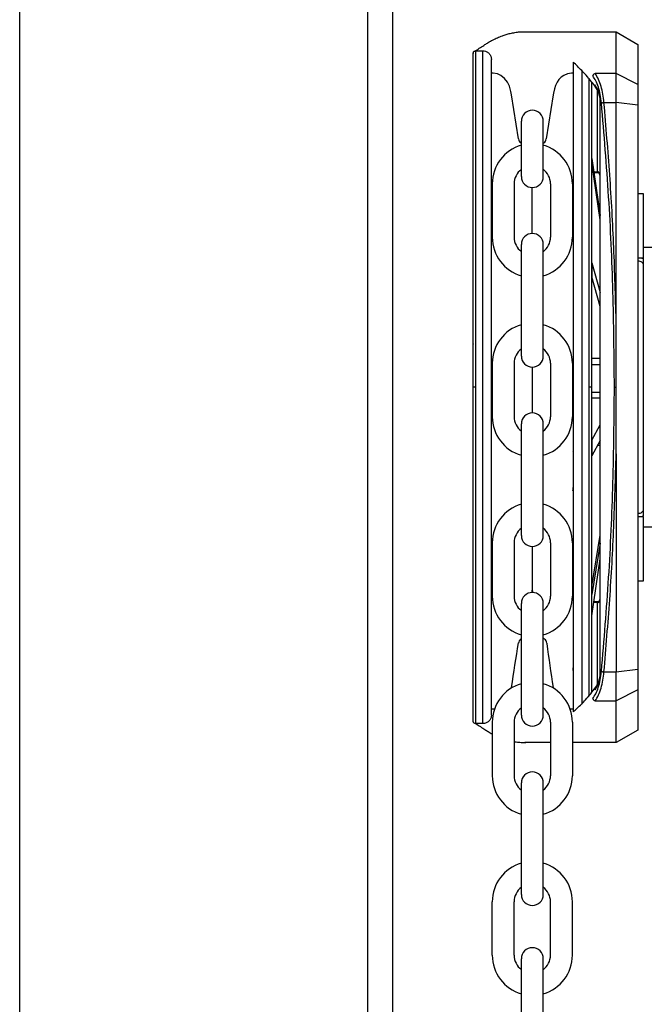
# Model space of a CAD drawing. Header units: inches. Extents: x 170 to 312, y 215 to 248.
# Tile 491 of 656: x 279.874 to 280.088, y 243.571 to 243.909. Entities that reach past the tile are written whole.
import ezdxf

# ---------------------------------------------------------------- set-up
doc = ezdxf.new("R2010")
doc.units = ezdxf.units.IN
doc.header["$LTSCALE"] = 0.25
doc.header["$MEASUREMENT"] = 0
doc.layers.add('MOTOR RH', color=7, linetype='Continuous')

msp = doc.modelspace()

# ---------------------------------------------------------------- linework, layer by layer
at = {"layer": 'MOTOR RH'}
for p, q in [((279.8743320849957, 240.1052927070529), (279.8743320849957, 244.325046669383)), ((279.9936936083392, 240.3825349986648), (279.9936936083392, 244.2991927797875)), ((280.0022194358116, 240.3718777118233), (280.0022194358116, 244.2991927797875)), ((280.04946820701, 243.9048135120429), (280.0787931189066, 243.9048130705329)), ((280.0787929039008, 243.8905320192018), (280.0787931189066, 243.9048130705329)), ((280.0787931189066, 243.9048130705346), (280.0861749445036, 243.9005510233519)), ((280.0861749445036, 243.9005510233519), (280.0861747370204, 243.8867696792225)), ((280.03067981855, 243.7830108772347), (280.0306815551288, 243.898354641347)), ((280.0306815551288, 243.8983546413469), (280.0330806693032, 243.8983546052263)), ((280.0330789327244, 243.7830108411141), (280.0330806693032, 243.8983546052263)), ((280.0363268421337, 243.890682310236), (280.0360333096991, 243.890682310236)), ((280.0640844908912, 243.8906880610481), (280.0637639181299, 243.890682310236)), ((280.0670372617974, 243.8916843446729), (280.0670356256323, 243.783010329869)), ((280.0787929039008, 243.8905320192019), (280.0716257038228, 243.8905321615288)), ((280.0787927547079, 243.8806226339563), (280.0787929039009, 243.8905320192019)), ((280.0861747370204, 243.8867696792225), (280.078792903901, 243.8905320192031)), ((280.0694363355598, 243.8890000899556), (280.069434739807, 243.7830102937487)), ((280.0723336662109, 243.8849439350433), (280.0723332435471, 243.856871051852)), ((280.0861747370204, 243.8867696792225), (280.0861746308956, 243.8797208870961)), ((280.0453042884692, 243.8681223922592), (280.0428946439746, 243.8832690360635)), ((280.0571961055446, 243.8832690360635), (280.0547864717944, 243.8681223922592)), ((280.0732563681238, 243.8826643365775), (280.0731786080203, 243.8830342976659)), ((280.0732196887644, 243.8824462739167), (280.0731808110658, 243.8827241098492)), ((280.0732563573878, 243.8819458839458), (280.0732196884, 243.8824462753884)), ((280.07325337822, 243.6840761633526), (280.0732563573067, 243.8819458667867)), ((280.0733297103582, 243.881945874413), (280.0732563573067, 243.8819458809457)), ((280.0733267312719, 243.6840761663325), (280.0733297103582, 243.881945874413)), ((280.0746074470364, 243.8806226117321), (280.078792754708, 243.8806226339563)), ((280.0787916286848, 243.8058325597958), (280.0787927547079, 243.8806226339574)), ((280.0861746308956, 243.8797208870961), (280.0787927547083, 243.8806226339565)), ((280.0861746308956, 243.8797208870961), (280.0861717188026, 243.6863008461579)), ((280.0462909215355, 243.8552285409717), (280.0462909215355, 243.8741894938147)), ((280.0537998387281, 243.8552285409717), (280.0537998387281, 243.8741894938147)), ((280.0462909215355, 243.8665500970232), (280.0460432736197, 243.8667705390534)), ((280.0540474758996, 243.8667705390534), (280.0537998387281, 243.8665501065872)), ((280.0704125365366, 243.8614178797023), (280.070412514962, 243.8599848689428)), ((280.073255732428, 243.8404416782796), (280.070412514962, 243.8599848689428)), ((280.0704125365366, 243.8614178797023), (280.0732557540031, 243.8418746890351)), ((280.0710740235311, 243.8568710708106), (280.0723332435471, 243.856871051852)), ((280.072333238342, 243.8565253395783), (280.0711243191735, 243.8565253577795)), ((280.0723332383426, 243.8565253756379), (280.0723332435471, 243.8568710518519)), ((280.036309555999, 243.8527560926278), (280.036309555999, 243.8344416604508)), ((280.0438184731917, 243.8527560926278), (280.0438184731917, 243.8344416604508)), ((280.0500453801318, 243.8357236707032), (280.0500453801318, 243.8514740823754)), ((280.0562722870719, 243.8527560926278), (280.0562722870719, 243.8344416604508)), ((280.0637812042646, 243.8527560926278), (280.0637812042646, 243.8344416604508)), ((280.0861741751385, 243.849449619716), (280.0880196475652, 243.8494495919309)), ((280.0861741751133, 243.8494479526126), (280.0880196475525, 243.8494479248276)), ((280.0880196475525, 243.8494479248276), (280.0880193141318, 243.8273022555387)), ((280.0880196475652, 243.8494495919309), (280.0880195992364, 243.8462395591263)), ((280.0462909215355, 243.7936920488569), (280.0462909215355, 243.8319692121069)), ((280.0537998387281, 243.7936920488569), (280.0537998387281, 243.8319692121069)), ((280.0880207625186, 243.8309939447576), (280.0911581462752, 243.8309939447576)), ((280.0880193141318, 243.8273022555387), (280.0861738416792, 243.8273022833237)), ((280.0880208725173, 243.8273028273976), (280.0861753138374, 243.8273028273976)), ((280.0876249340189, 243.8273022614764), (280.0880193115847, 243.8271331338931)), ((280.0876263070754, 243.8273028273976), (280.0880208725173, 243.8271334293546)), ((280.0880193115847, 243.8271331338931), (280.088019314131, 243.8273022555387)), ((280.0880208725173, 243.8271334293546), (280.0880208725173, 243.8273028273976)), ((280.0704119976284, 243.8256234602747), (280.0704119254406, 243.8208287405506)), ((280.0704119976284, 243.8256234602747), (280.0732553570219, 243.8155073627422)), ((280.0732552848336, 243.8107126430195), (280.0704119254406, 243.8208287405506)), ((280.0732550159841, 243.7928557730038), (280.070357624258, 243.7928558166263)), ((280.036309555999, 243.791219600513), (280.036309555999, 243.7729051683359)), ((280.0438184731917, 243.791219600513), (280.0438184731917, 243.7729051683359)), ((280.0500453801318, 243.7899375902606), (280.0500453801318, 243.7741871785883)), ((280.0562722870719, 243.791219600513), (280.0562722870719, 243.7729051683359)), ((280.0637812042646, 243.791219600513), (280.0637812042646, 243.7729051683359)), ((280.0732549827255, 243.7906467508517), (280.0703575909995, 243.7906467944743)), ((280.0297570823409, 243.7830124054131), (280.0297571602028, 243.7881839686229)), ((280.0306798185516, 243.7830108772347), (280.0297570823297, 243.7830109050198)), ((280.0306780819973, 243.667670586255), (280.0306798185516, 243.7830108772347)), ((280.0330771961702, 243.6676705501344), (280.0330789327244, 243.7830108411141)), ((280.0670356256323, 243.783010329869), (280.0670339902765, 243.6743912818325)), ((280.0694347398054, 243.7830102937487), (280.0694331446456, 243.6770609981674)), ((280.0703574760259, 243.7830102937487), (280.0694347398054, 243.7830102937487)), ((280.0703574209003, 243.7793488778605), (280.0732548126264, 243.779348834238)), ((280.0703574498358, 243.7812707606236), (280.0732548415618, 243.781270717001)), ((280.0462909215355, 243.732155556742), (280.0462909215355, 243.770432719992)), ((280.0537998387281, 243.732155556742), (280.0537998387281, 243.770432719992)), ((280.0704110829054, 243.7648678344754), (280.0732546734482, 243.770104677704)), ((280.0704110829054, 243.7648678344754), (280.0704110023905, 243.7595200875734)), ((280.0732545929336, 243.7647569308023), (280.0704110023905, 243.7595200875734)), ((280.0724053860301, 243.7631930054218), (280.0732545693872, 243.7631929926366)), ((280.0787909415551, 243.7601936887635), (280.0787898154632, 243.6853991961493)), ((280.0861725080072, 243.738719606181), (280.0880179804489, 243.738719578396)), ((280.086175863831, 243.7387199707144), (280.0880213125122, 243.7387199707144)), ((280.0876230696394, 243.7387195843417), (280.0880179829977, 243.7388889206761)), ((280.0876265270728, 243.7387199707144), (280.0880213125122, 243.7388893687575)), ((280.0880180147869, 243.7410028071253), (280.087877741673, 243.740487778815)), ((280.0880213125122, 243.7410031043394), (280.0878810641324, 243.7404883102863)), ((280.0880179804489, 243.738719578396), (280.088017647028, 243.7165739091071)), ((280.0880179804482, 243.738719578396), (280.0880179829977, 243.7388889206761)), ((280.0880213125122, 243.7387199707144), (280.0880213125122, 243.7388893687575)), ((280.0911586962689, 243.7350292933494), (280.0880213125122, 243.7350292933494)), ((280.0704103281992, 243.7147408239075), (280.0732541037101, 243.7322629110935)), ((280.036309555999, 243.7296831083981), (280.036309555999, 243.711368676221)), ((280.0438184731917, 243.7296831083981), (280.0438184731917, 243.711368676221)), ((280.0500453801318, 243.7284010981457), (280.0500453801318, 243.713467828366)), ((280.0562722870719, 243.7296831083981), (280.0562722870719, 243.711368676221)), ((280.0637812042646, 243.7296831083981), (280.0637812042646, 243.711368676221)), ((280.0732540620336, 243.729494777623), (280.0704102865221, 243.7119726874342)), ((280.0704101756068, 243.7046061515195), (280.0732539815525, 243.7241492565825)), ((280.0880176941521, 243.7197046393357), (280.0880176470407, 243.7165755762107)), ((280.0704103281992, 243.7147408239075), (280.0704102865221, 243.7119726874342)), ((280.088017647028, 243.7165739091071), (280.0861721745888, 243.7165739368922)), ((280.0462909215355, 243.6706190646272), (280.0462909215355, 243.7088962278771)), ((280.0537998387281, 243.6706190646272), (280.0537998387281, 243.7088962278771)), ((280.0723310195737, 243.7091556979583), (280.0710722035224, 243.7091557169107)), ((280.0711225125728, 243.7095014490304), (280.0723310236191, 243.7095014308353)), ((280.0723310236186, 243.7095013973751), (280.0723305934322, 243.6808512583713)), ((280.0452783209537, 243.695108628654), (280.0453042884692, 243.6952725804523)), ((280.0460432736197, 243.6966244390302), (280.0462966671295, 243.6968499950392)), ((280.0537998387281, 243.6970694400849), (280.0542689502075, 243.6966518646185)), ((280.0550079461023, 243.6953000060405), (280.0550339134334, 243.6951360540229)), ((280.0746045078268, 243.6853993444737), (280.0787898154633, 243.6853991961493)), ((280.0787896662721, 243.6754900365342), (280.0787898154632, 243.6853991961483)), ((280.0787898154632, 243.6853991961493), (280.0861717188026, 243.6863008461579)), ((280.0861717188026, 243.6863008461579), (280.086171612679, 243.6792522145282)), ((280.0732533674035, 243.6833577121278), (280.0731755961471, 243.6829877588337)), ((280.0731778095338, 243.6832979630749), (280.0732166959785, 243.6835757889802)), ((280.0732166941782, 243.6835757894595), (280.0732533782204, 243.6840761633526)), ((280.0732533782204, 243.6840761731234), (280.0733267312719, 243.6840761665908)), ((280.086171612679, 243.6792522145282), (280.0787896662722, 243.6754900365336)), ((280.086171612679, 243.6792522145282), (280.0861714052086, 243.6654725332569)), ((280.0716224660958, 243.6754901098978), (280.0787896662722, 243.6754900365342)), ((280.0787894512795, 243.6612107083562), (280.0787896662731, 243.6754900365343)), ((280.0360300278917, 243.672706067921), (280.0363268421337, 243.6727126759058)), ((280.0637639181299, 243.6727126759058), (280.0640812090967, 243.6727126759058)), ((280.0330771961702, 243.6676705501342), (280.0306780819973, 243.6676705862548)), ((280.036309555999, 243.6681466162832), (280.036309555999, 243.6498321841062)), ((280.0438184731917, 243.6681466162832), (280.0438184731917, 243.6498321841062)), ((280.0562722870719, 243.6681466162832), (280.0562722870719, 243.6498321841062)), ((280.0637812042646, 243.6681466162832), (280.0637812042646, 243.6498321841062)), ((280.0861714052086, 243.6654725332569), (280.0787894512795, 243.6612107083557)), ((280.0562722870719, 243.6612110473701), (280.0475169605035, 243.6612111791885)), ((280.0787894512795, 243.6612107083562), (280.0637812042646, 243.6612109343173)), ((280.0462909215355, 243.6090825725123), (280.0462909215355, 243.6473597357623)), ((280.0537998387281, 243.6090825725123), (280.0537998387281, 243.6473597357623)), ((280.036309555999, 243.5882956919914), (280.036309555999, 243.6066101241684)), ((280.0438184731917, 243.5882956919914), (280.0438184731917, 243.6066101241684)), ((280.0562722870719, 243.5882956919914), (280.0562722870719, 243.6066101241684)), ((280.0637812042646, 243.5882956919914), (280.0637812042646, 243.6066101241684)), ((280.0462909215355, 243.5488280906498), (280.0462909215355, 243.5871052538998)), ((280.0537998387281, 243.5488280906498), (280.0537998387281, 243.5871052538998))]:
    msp.add_line(p, q, dxfattribs=at)
at = {"layer": 'MOTOR RH', "flags": 128}
for points in [[(280.0428946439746, 243.8832690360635), (280.0427014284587, 243.8843574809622), (280.0421726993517, 243.8862534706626), (280.0415662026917, 243.8875417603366), (280.0405670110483, 243.8888627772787), (280.0392870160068, 243.8898702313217), (280.0380636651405, 243.890415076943), (280.0366099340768, 243.8906753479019), (280.0363266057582, 243.890682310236)], [(280.0637639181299, 243.890682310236), (280.063466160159, 243.8906746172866), (280.0620522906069, 243.8904229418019), (280.0609001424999, 243.8899258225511), (280.0599480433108, 243.8892599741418), (280.0591683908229, 243.8884666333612), (280.0585369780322, 243.8875629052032), (280.0580169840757, 243.8865066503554), (280.0576146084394, 243.8853083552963), (280.0572855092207, 243.8838079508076), (280.0571961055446, 243.8832690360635)], [(280.0428481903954, 243.6798459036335), (280.0428946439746, 243.6801259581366)], [(280.0571961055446, 243.6801259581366), (280.0572462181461, 243.6798436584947)], [(280.0363268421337, 243.6727126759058), (280.0366245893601, 243.6727203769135), (280.0371252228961, 243.6728094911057)], [(280.0629646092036, 243.6728120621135), (280.0634808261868, 243.67271963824), (280.0637639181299, 243.6727126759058)]]:
    msp.add_lwpolyline(points, dxfattribs=at)
at = {"layer": 'MOTOR RH'}
for centre, radius, start, end in [((280.0500453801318, 243.8741894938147), 0.003754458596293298, 0, 180), ((280.0475654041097, 243.8684805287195), 0.00228930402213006, 188.9999999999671, 228.3263490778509), ((280.0525253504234, 243.8684805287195), 0.002289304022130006, 311.673650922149, 351.0000000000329), ((280.0500453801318, 243.8527560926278), 0.01373582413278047, 105.8627163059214, 180), ((280.0500453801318, 243.8527560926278), 0.01373582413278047, 0, 74.13728369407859), ((280.0500453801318, 243.8527560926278), 0.006226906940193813, 127.0808355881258, 180), ((280.0500453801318, 243.8527560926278), 0.006226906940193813, 0, 52.91916441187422), ((280.0500453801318, 243.8552285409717), 0.003754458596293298, 180, 0), ((280.0500453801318, 243.8344416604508), 0.01373582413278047, 180, 254.1372836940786), ((280.0500453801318, 243.8344416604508), 0.006226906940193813, 180, 232.9191644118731), ((280.0500453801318, 243.8319692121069), 0.003754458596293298, 0, 180), ((280.0500453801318, 243.8344416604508), 0.01373582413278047, 285.8627163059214, 0), ((280.0500453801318, 243.8344416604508), 0.006226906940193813, 307.0808355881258, 0), ((280.0500453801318, 243.791219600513), 0.01373582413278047, 105.8627163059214, 180), ((280.0500453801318, 243.791219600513), 0.01373582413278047, 0, 74.13728369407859), ((280.0500453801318, 243.791219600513), 0.006226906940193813, 127.0808355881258, 180), ((280.0500453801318, 243.791219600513), 0.006226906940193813, 0, 52.91916441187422), ((280.0500453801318, 243.7936920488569), 0.003754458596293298, 180, 0), ((280.0500453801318, 243.7729051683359), 0.01373582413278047, 180, 254.1372836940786), ((280.0500453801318, 243.7729051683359), 0.006226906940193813, 180, 232.9191644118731), ((280.0500453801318, 243.770432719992), 0.003754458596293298, 0, 180), ((280.0500453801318, 243.7729051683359), 0.01373582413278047, 285.8627163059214, 0), ((280.0500453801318, 243.7729051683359), 0.006226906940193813, 307.0808355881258, 0), ((280.0500453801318, 243.7296831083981), 0.01373582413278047, 105.8627163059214, 180), ((280.0500453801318, 243.7296831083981), 0.01373582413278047, 0, 74.13728369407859), ((280.0500453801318, 243.7296831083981), 0.006226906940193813, 127.0808355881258, 180), ((280.0500453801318, 243.732155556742), 0.003754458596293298, 180, 0), ((280.0500453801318, 243.7296831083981), 0.006226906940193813, 0, 52.91916441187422), ((280.0500453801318, 243.711368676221), 0.01373582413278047, 180, 254.1372836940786), ((280.0500453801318, 243.711368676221), 0.006226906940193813, 180, 232.9191644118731), ((280.0500453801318, 243.7088962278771), 0.003754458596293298, 0, 180), ((280.0477560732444, 243.7134678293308), 0.002289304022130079, 339.0051702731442, 0), ((280.0523346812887, 243.7134678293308), 0.002289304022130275, 180, 200.994823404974), ((280.0500453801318, 243.711368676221), 0.01373582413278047, 285.8627163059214, 0), ((280.0500453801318, 243.711368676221), 0.006226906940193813, 307.0808355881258, 0), ((271.6263472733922, 245.0280008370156), 8.52379236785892, 350.9015769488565, 351.0053170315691), ((280.0475654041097, 243.6949144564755), 0.002289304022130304, 131.6736509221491, 171.0000000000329), ((280.0527468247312, 243.6949418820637), 0.002289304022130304, 8.99999999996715, 48.32634907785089), ((280.4339564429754, 243.7420587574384), 0.3818167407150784, 187.0591103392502, 189.3349382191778), ((280.0500453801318, 243.6681466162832), 0.01373582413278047, 105.8627163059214, 180), ((280.0500453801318, 243.6681466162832), 0.01373582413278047, 0, 74.13728369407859), ((280.0500453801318, 243.6681466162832), 0.006226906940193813, 127.0808355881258, 180), ((280.0500453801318, 243.6681466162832), 0.006226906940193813, 0, 52.91916441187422), ((280.0500453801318, 243.6706190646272), 0.003754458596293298, 180, 0), ((280.0500453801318, 243.6473597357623), 0.003754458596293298, 0, 180), ((280.0500453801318, 243.6498321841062), 0.01373582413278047, 180, 254.1372836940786), ((280.0500453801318, 243.6498321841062), 0.006226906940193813, 180, 232.9191644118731), ((280.0500453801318, 243.6498321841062), 0.01373582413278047, 285.8627163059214, 0), ((280.0500453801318, 243.6498321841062), 0.006226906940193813, 307.0808355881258, 0), ((280.0500453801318, 243.6066101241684), 0.01373582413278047, 105.8627163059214, 180), ((280.0500453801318, 243.6066101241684), 0.01373582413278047, 0, 74.13728369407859), ((280.0500453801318, 243.6066101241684), 0.006226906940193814, 127.0808355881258, 180), ((280.0500453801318, 243.6066101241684), 0.006226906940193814, 0, 52.91916441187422), ((280.0500453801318, 243.6090825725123), 0.003754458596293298, 180, 0), ((280.0500453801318, 243.5871052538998), 0.003754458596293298, 0, 180), ((280.0500453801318, 243.5882956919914), 0.01373582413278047, 180, 254.1372836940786), ((280.0500453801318, 243.5882956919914), 0.006226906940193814, 180, 232.9191644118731), ((280.0500453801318, 243.5882956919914), 0.01373582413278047, 285.8627163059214, 0), ((280.0500453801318, 243.5882956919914), 0.006226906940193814, 307.0808355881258, 0)]:
    msp.add_arc(centre, radius, start, end, dxfattribs=at)
for points, knots in [([(280.0305614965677, 243.8983481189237), (280.0306107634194, 243.8983802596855), (280.0306600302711, 243.8984124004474), (280.0307092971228, 243.8984445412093), (280.0317471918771, 243.8991216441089), (280.0327850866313, 243.8997987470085), (280.0338229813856, 243.9004758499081), (280.0341846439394, 243.9007117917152), (280.0350562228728, 243.9012803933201), (280.0364757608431, 243.9020687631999), (280.0381051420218, 243.9028607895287), (280.0396403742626, 243.9034780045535), (280.0411049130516, 243.9039631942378), (280.0425229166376, 243.9043431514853), (280.0441037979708, 243.9046552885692), (280.0457492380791, 243.9048544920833), (280.047515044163, 243.9049241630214), (280.0487399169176, 243.9048911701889), (280.0494270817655, 243.9048180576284), (280.04946820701, 243.9048135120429)], [-0.2026574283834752, -0.2026574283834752, -0.2026574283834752, -0.2026574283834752, -0.1934736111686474, -0.1934736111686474, -0.1934736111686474, 0, 0, 0, 0.06741739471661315, 0.1624707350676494, 0.2623543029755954, 0.3670685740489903, 0.4432677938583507, 0.5291235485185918, 0.6246357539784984, 0.7298042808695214, 0.8268099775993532, 0.9437281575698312, 0.9511714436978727, 0.9511714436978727, 0.9511714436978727, 0.9511714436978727]), ([(280.0297570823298, 243.7830109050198), (280.0297571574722, 243.78800183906), (280.0297573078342, 243.7979888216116), (280.0297575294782, 243.8127103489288), (280.0297577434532, 243.8269225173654), (280.0297579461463, 243.8403853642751), (280.029758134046, 243.8528656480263), (280.0297583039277, 243.8641491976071), (280.0297584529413, 243.8740467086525), (280.0297585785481, 243.8823895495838), (280.0297586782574, 243.8890123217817), (280.0297587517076, 243.8938908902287), (280.0297587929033, 243.8966274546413), (280.0297588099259, 243.8977575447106), (280.0297588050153, 243.8974318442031), (280.0297588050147, 243.8974318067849)], [0, 0, 0, 0, 0.0833060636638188, 0.1666974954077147, 0.2499975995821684, 0.3333024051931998, 0.4166951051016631, 0.4999952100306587, 0.5833002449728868, 0.6666928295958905, 0.7499928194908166, 0.8332978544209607, 0.9166904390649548, 0.999990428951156, 1, 1, 1, 1]), ([(280.0297588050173, 243.8974319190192), (280.0297599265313, 243.8974653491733), (280.029764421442, 243.8975993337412), (280.0298326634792, 243.8978353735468), (280.0300155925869, 243.8980987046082), (280.030277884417, 243.898277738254), (280.0305180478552, 243.8983580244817), (280.0306561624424, 243.8983476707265), (280.0306936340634, 243.8983448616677)], [0, 0, 0, 0, 0.06890365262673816, 0.2761586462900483, 0.4958689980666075, 0.715579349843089, 0.9228343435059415, 1, 1, 1, 1]), ([(280.0330806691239, 243.8983426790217), (280.0332313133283, 243.8983445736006), (280.0336951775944, 243.8983292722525), (280.0344685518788, 243.898066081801), (280.0353037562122, 243.8974414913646), (280.0359155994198, 243.8965067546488), (280.0359951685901, 243.8957602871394), (280.0360333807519, 243.895401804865)], [0.08048410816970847, 0.08048410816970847, 0.08048410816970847, 0.08048410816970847, 0.170358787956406, 0.3583268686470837, 0.5560887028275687, 0.7868168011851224, 1, 1, 1, 1]), ([(280.0360316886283, 243.783010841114), (280.0360317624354, 243.7879130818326), (280.0360319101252, 243.7977225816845), (280.0360321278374, 243.8121829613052), (280.0360323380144, 243.8261428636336), (280.0360325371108, 243.8393668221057), (280.0360327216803, 243.8516259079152), (280.0360328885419, 243.8627088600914), (280.0360330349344, 243.8724322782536), (280.0360331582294, 243.8806215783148), (280.0360332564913, 243.8871481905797), (280.0360333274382, 243.8918605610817), (280.0360333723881, 243.8948462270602), (280.0360333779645, 243.8952166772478), (280.0360333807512, 243.8954018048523)], [0, 0, 0, 0, 0.08330446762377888, 0.166694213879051, 0.2499999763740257, 0.3333008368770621, 0.4166943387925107, 0.4999999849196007, 0.5833008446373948, 0.6666942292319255, 0.7499999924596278, 0.8333009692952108, 0.9166943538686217, 1, 1, 1, 1]), ([(280.0640845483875, 243.894507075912), (280.0640845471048, 243.894421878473), (280.0640845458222, 243.8943366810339), (280.0640845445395, 243.8942514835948), (280.0640845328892, 243.8934776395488), (280.0640845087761, 243.891875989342), (280.0640844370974, 243.8871150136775), (280.0640843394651, 243.8806302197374), (280.0640842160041, 243.8724298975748), (280.0640840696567, 243.8627094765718), (280.0640839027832, 243.8516257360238), (280.064083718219, 243.839366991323), (280.0640835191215, 243.8261429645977), (280.0640833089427, 243.8121829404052), (280.0640830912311, 243.7977225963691), (280.0640829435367, 243.7879128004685), (280.0640828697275, 243.7830104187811)], [-0.009409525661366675, -0.009409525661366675, -0.009409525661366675, -0.009409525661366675, 0, 0, 0, 0.08546624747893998, 0.1768922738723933, 0.268313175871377, 0.3598353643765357, 0.4512615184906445, 0.5426821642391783, 0.6342044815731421, 0.7256307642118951, 0.8170515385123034, 0.9085726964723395, 1, 1, 1, 1]), ([(280.0718071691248, 243.8858630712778), (280.0708577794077, 243.8870836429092), (280.0692904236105, 243.889098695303), (280.0676777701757, 243.8908442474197), (280.0670372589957, 243.8914982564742), (280.0670153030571, 243.8915206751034), (280.0669933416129, 243.8915430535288), (280.0669713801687, 243.8915654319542), (280.0660091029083, 243.8925459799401), (280.0650468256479, 243.8935265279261), (280.0640845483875, 243.894507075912)], [0, 0, 0, 0, 0.3080244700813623, 0.5085202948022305, 0.5085202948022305, 0.5085202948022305, 0.5153930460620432, 0.5153930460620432, 0.5153930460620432, 0.8165340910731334, 0.8165340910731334, 0.8165340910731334, 0.8165340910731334]), ([(280.0716257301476, 243.8905321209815), (280.0715248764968, 243.8905046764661), (280.0713196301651, 243.8904488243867), (280.0710524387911, 243.8902468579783), (280.0708555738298, 243.8899928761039), (280.0708019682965, 243.8898066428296), (280.0707763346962, 243.8897175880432)], [0, 0, 0, 0, 0.2523826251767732, 0.513621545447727, 0.7674189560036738, 1, 1, 1, 1]), ([(280.0746074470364, 243.880622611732), (280.0745002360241, 243.8815866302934), (280.0742813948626, 243.8835544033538), (280.0736492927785, 243.8862434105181), (280.0727757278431, 243.8887312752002), (280.0720222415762, 243.8899112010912), (280.0716257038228, 243.8905321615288)], [0, 0, 0, 0, 0.2282311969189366, 0.4658698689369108, 0.7189029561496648, 0.9999999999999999, 0.9999999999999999, 0.9999999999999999, 0.9999999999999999]), ([(280.0703590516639, 243.8876640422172), (280.0703590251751, 243.8859046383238), (280.0703589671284, 243.8820491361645), (280.0703588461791, 243.8740156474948), (280.0703586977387, 243.864156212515), (280.0703585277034, 243.8528624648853), (280.0703583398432, 243.8403847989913), (280.070358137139, 243.8269212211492), (280.0703579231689, 243.8127093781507), (280.0703577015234, 243.797987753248), (280.0703575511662, 243.7880010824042), (280.0703574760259, 243.7830102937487)], [0, 0, 0, 0, 0.09501659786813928, 0.2082163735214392, 0.3212904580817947, 0.4343712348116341, 0.5475710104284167, 0.6606452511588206, 0.7737261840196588, 0.886920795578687, 1, 1, 1, 1]), ([(280.0737580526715, 243.8804274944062), (280.0736381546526, 243.8814182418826), (280.0733982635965, 243.8834005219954), (280.0727071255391, 243.8859892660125), (280.0718369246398, 243.8881886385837), (280.071129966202, 243.8892077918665), (280.0707763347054, 243.8897175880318)], [0, 0, 0, 0, 0.2496836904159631, 0.4995652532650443, 0.7496748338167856, 1, 1, 1, 1]), ([(280.0714864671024, 243.8866950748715), (280.0714775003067, 243.8866359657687), (280.0714597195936, 243.8865187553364), (280.0714867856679, 243.8863455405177), (280.0715371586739, 243.8862453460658), (280.0715624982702, 243.8861949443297)], [0, 0, 0, 0, 0.335804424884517, 0.6658835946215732, 1, 1, 1, 1]), ([(280.0731786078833, 243.8830342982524), (280.0729958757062, 243.8836278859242), (280.0725318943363, 243.8851350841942), (280.0718810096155, 243.8861063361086), (280.0714864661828, 243.8866950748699)], [0, 0, 0, 0, 0.3938351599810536, 1, 1, 1, 1]), ([(280.0731254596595, 243.8828502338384), (280.0729188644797, 243.8834896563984), (280.0724847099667, 243.8848333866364), (280.0718926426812, 243.8857059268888), (280.0715823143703, 243.8861632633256)], [0, 0, 0, 0, 0.475856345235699, 1, 1, 1, 1]), ([(280.0731808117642, 243.8827241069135), (280.0731528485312, 243.8827707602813), (280.0730969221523, 243.8828640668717), (280.0731513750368, 243.8829775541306), (280.0731786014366, 243.8830342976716)], [0, 0, 0, 0, 0.5000007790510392, 1, 1, 1, 1]), ([(280.0732196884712, 243.8824462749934), (280.0732055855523, 243.8824800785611), (280.0731773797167, 243.882547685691), (280.0732300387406, 243.8826254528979), (280.0732563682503, 243.8826643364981)], [0, 0, 0, 0, 0.500000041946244, 1, 1, 1, 1]), ([(280.0733297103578, 243.8819458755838), (280.0733256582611, 243.8820562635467), (280.0733165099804, 243.8823054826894), (280.0732778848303, 243.8825359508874), (280.0732563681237, 243.8826643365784)], [0, 0, 0, 0, 0.4429353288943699, 1, 1, 1, 1]), ([(280.0737580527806, 243.880427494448), (280.0737986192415, 243.8804477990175), (280.0738815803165, 243.8804893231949), (280.0740896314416, 243.8805464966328), (280.0743384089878, 243.8805943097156), (280.0745190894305, 243.8806133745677), (280.0746074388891, 243.8806226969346)], [0, 0, 0, 0, 0.2444909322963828, 0.5000000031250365, 0.755509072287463, 1, 1, 1, 1]), ([(280.0781809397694, 243.7830117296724), (280.0780823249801, 243.7939277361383), (280.0778850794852, 243.8157615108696), (280.0764026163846, 243.8483613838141), (280.0746397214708, 243.8697370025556), (280.0737580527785, 243.8804274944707)], [0, 0, 0, 0, 0.3332416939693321, 0.6665371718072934, 1, 1, 1, 1]), ([(280.0787916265, 243.8058266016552), (280.0785588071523, 243.8141821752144), (280.0780923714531, 243.8309219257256), (280.0766951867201, 243.8559122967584), (280.0753042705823, 243.872375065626), (280.0746074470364, 243.8806226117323)], [0, 0, 0, 0, 0.3321382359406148, 0.6654134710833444, 1, 1, 1, 1]), ([(280.0732389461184, 243.855690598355), (280.0732305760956, 243.8557579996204), (280.0732053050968, 243.8559614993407), (280.0730172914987, 243.8562463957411), (280.0727006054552, 243.8564906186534), (280.0724488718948, 243.856513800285), (280.0723239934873, 243.8565253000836)], [0, 0, 0, 0, 0.1487405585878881, 0.4490815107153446, 0.7267038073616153, 1, 1, 1, 1]), ([(280.0732559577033, 243.8555589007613), (280.0732446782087, 243.8557190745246), (280.073222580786, 243.8560328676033), (280.0730649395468, 243.8563951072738), (280.0728810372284, 243.8566292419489), (280.0727174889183, 243.8567630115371), (280.0725319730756, 243.8568535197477), (280.0723989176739, 243.8568652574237), (280.0723332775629, 243.8568710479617)], [0, 0, 0, 0, 0.2718919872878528, 0.5326579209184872, 0.656675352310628, 0.7753569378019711, 0.8891770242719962, 1, 1, 1, 1]), ([(280.0639859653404, 243.8514817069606), (280.0640194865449, 243.851851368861), (280.0640664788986, 243.8523695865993), (280.0640800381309, 243.8529442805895), (280.0640839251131, 243.8531090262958)], [0, 0, 0, 0, 0.7133331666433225, 1, 1, 1, 1]), ([(280.0861738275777, 243.8263649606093), (280.0864146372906, 243.8263443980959), (280.0868963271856, 243.8263032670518), (280.0875252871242, 243.8259966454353), (280.0877609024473, 243.8256886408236), (280.087878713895, 243.8255346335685)], [0, 0, 0, 0, 0.3332611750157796, 0.6666198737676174, 0.9999999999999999, 0.9999999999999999, 0.9999999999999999, 0.9999999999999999]), ([(280.0861753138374, 243.8263651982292), (280.0864161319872, 243.8263448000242), (280.086897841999, 243.8263039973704), (280.087526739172, 243.8259974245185), (280.0877624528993, 243.8256890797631), (280.0878802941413, 243.8255349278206)], [0, 0, 0, 0, 0.33329477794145, 0.6666915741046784, 0.9999999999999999, 0.9999999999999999, 0.9999999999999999, 0.9999999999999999]), ([(280.0880193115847, 243.8271331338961), (280.088019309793, 243.8270141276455), (280.0880193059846, 243.8267611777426), (280.088019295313, 243.8260523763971), (280.0880192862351, 243.8254494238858), (280.0880192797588, 243.8250192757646)], [0, 0, 0, 0, 0.2029558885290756, 0.4313863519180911, 1, 1, 1, 1]), ([(280.0880208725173, 243.8271334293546), (280.0880208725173, 243.8270144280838), (280.0880208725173, 243.8267615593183), (280.0880208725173, 243.8260526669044), (280.0880208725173, 243.825449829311), (280.0880208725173, 243.8250196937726)], [0, 0, 0, 0, 0.2029761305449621, 0.4313090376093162, 1, 1, 1, 1]), ([(280.087878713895, 243.8255346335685), (280.0878788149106, 243.8255345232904), (280.0880122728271, 243.8253888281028), (280.0880157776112, 243.8252039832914), (280.0880192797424, 243.8250192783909)], [0, 0, 0, 0, 0.0007569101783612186, 1, 1, 1, 1]), ([(280.0878802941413, 243.8255349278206), (280.0878803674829, 243.825534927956), (280.0879388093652, 243.8255350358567), (280.0879798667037, 243.8252772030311), (280.0880208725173, 243.8250196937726)], [0, 0, 0, 0, 0.001254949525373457, 1, 1, 1, 1]), ([(280.0880208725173, 243.8250196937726), (280.0880208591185, 243.8220247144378), (280.0880208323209, 243.8160347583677), (280.0880210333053, 243.8055912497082), (280.0880209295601, 243.7945030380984), (280.0880211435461, 243.7830114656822), (280.0880210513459, 243.7715199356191), (280.0880212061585, 243.7604313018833), (280.0880213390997, 243.749988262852), (280.0880213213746, 243.7439981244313), (280.0880213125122, 243.7410031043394)], [0, 0, 0, 0, 0.124998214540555, 0.2499963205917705, 0.3749989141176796, 0.4999955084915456, 0.6249968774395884, 0.7499994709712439, 0.8750017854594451, 1, 1, 1, 1]), ([(280.0297571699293, 243.7888298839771), (280.0297571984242, 243.7907225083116), (280.0297572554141, 243.7945077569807), (280.0297573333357, 243.7996833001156), (280.0297574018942, 243.8042369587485), (280.0297574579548, 243.8079605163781), (280.0297575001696, 243.8107644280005), (280.0297575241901, 243.8123599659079), (280.0297575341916, 243.8130241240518), (280.029757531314, 243.8128331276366), (280.0297575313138, 243.812833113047)], [0, 0, 0, 0, 0.1428555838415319, 0.2857111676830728, 0.428566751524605, 0.5714223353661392, 0.7142779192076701, 0.8571335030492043, 0.9999890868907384, 1, 1, 1, 1]), ([(280.0788295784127, 243.7830089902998), (280.0788294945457, 243.7836241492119), (280.0788290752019, 243.7867000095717), (280.0788216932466, 243.7920423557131), (280.0788011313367, 243.7990351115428), (280.0787948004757, 243.8035645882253), (280.0787916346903, 243.8058295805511)], [0, 0, 0, 0, 0.08083862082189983, 0.4042017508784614, 0.7020674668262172, 0.9999999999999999, 0.9999999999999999, 0.9999999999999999, 0.9999999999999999]), ([(280.029757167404, 243.7886622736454), (280.0297571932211, 243.7903770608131), (280.0297572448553, 243.7938066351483), (280.0297572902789, 243.7968233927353), (280.0297573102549, 243.7981509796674), (280.0297573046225, 243.7977763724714), (280.0297573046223, 243.797776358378)], [0, 0, 0, 0, 0.3333291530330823, 0.6666583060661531, 0.9999874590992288, 0.9999999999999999, 0.9999999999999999, 0.9999999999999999, 0.9999999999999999]), ([(280.029755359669, 243.6685933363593), (280.0297553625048, 243.6687816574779), (280.0297553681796, 243.6691584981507), (280.0297554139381, 243.672197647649), (280.0297554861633, 243.6769947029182), (280.0297555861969, 243.6836387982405), (280.0297557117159, 243.6919756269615), (280.0297558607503, 243.7018743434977), (280.0297560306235, 243.7131571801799), (280.0297562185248, 243.7256374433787), (280.0297564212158, 243.7391000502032), (280.0297566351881, 243.7533119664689), (280.029756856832, 243.7680334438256), (280.0297570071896, 243.7780201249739), (280.0297570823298, 243.7830109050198)], [0, 0, 0, 0, 0.08330560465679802, 0.1666989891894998, 0.2500000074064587, 0.3333056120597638, 0.416698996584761, 0.5000000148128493, 0.5833056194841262, 0.6666990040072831, 0.7500000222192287, 0.8333056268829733, 0.9166955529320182, 1, 1, 1, 1]), ([(280.0360299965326, 243.6706233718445), (280.036029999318, 243.6708083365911), (280.036030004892, 243.6711784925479), (280.036030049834, 243.6741634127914), (280.0360301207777, 243.6788753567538), (280.0360302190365, 243.6854015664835), (280.0360303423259, 243.6935903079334), (280.0360304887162, 243.7033134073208), (280.0360306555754, 243.7143960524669), (280.0360308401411, 243.7266547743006), (280.0360310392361, 243.7398785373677), (280.036031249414, 243.7538384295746), (280.0360314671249, 243.7682986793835), (280.0360316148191, 243.7781084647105), (280.0360316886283, 243.783010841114)], [0, 0, 0, 0, 0.08329208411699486, 0.1666861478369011, 0.2499928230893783, 0.3332944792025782, 0.4166886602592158, 0.4999952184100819, 0.5832968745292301, 0.6666910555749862, 0.7499976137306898, 0.8332992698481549, 0.9166923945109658, 1, 1, 1, 1]), ([(280.0640828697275, 243.7830104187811), (280.0640827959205, 243.7781081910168), (280.064082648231, 243.768298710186), (280.0640824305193, 243.7538384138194), (280.0640822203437, 243.7398786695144), (280.0640820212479, 243.7266548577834), (280.0640818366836, 243.7143962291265), (280.0640816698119, 243.7033127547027), (280.0640815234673, 243.6935926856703), (280.0640814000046, 243.6853924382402), (280.0640813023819, 243.6789084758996), (280.0640812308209, 243.6741555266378), (280.0640812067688, 243.6725580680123), (280.0640811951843, 243.6717886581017), (280.0640811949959, 243.6717761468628), (280.0640811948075, 243.6717636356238), (280.0640811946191, 243.6717511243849)], [0, 0, 0, 0, 0.09147262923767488, 0.1830390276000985, 0.2745133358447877, 0.3659820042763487, 0.4575523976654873, 0.549026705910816, 0.6404955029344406, 0.7320658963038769, 0.8235400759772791, 0.9150087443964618, 1, 1, 1, 1.001382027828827, 1.001382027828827, 1.001382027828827, 1.001382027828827]), ([(280.0703574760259, 243.7830102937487), (280.0703574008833, 243.7780193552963), (280.0703572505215, 243.768032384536), (280.0703570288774, 243.753310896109), (280.0703568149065, 243.7390990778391), (280.0703566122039, 243.7256356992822), (280.0703564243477, 243.7131584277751), (280.0703562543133, 243.7018648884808), (280.070356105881, 243.6920061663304), (280.0703559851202, 243.6839853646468), (280.0703559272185, 243.6801396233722), (280.0703559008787, 243.6783901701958)], [0, 0, 0, 0, 0.1131436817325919, 0.2264028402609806, 0.3395379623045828, 0.4526797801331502, 0.5659406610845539, 0.6790759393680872, 0.7922177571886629, 0.9054784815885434, 1, 1, 1, 1]), ([(280.0737551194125, 243.6855945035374), (280.0746371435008, 243.6962852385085), (280.0764007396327, 243.7176612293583), (280.0778841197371, 243.7502616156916), (280.0780820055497, 243.7720956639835), (280.0781809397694, 243.7830117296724)], [0, 0, 0, 0, 0.3334667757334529, 0.6667626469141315, 0.9999999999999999, 0.9999999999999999, 0.9999999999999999, 0.9999999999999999]), ([(280.0781809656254, 243.783009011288), (280.078212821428, 243.7830090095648), (280.0782779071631, 243.7830090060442), (280.0784309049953, 243.7830090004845), (280.0786163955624, 243.7830089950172), (280.0787588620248, 243.7830089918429), (280.0788295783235, 243.7830089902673)], [0, 0, 0, 0, 0.2412812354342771, 0.4929703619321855, 0.7483249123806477, 1, 1, 1, 1]), ([(280.0787909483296, 243.7601952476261), (280.0787912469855, 243.7608097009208), (280.078792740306, 243.7638820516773), (280.0788171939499, 243.7714849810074), (280.0788247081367, 243.7784773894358), (280.0788295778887, 243.7830089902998)], [0, 0, 0, 0, 0.08086409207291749, 0.4043315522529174, 1, 1, 1, 1]), ([(280.063985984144, 243.7612421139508), (280.0640192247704, 243.7608277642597), (280.0640655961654, 243.7602497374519), (280.0640787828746, 243.7597242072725), (280.0640825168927, 243.7595753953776)], [0, 0, 0, 0, 0.7168347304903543, 1, 1, 1, 1]), ([(280.0746045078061, 243.6853993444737), (280.0753011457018, 243.6936472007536), (280.0766916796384, 243.710110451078), (280.0780896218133, 243.7351012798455), (280.0785574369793, 243.7518412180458), (280.0787909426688, 243.7601968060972)], [0, 0, 0, 0, 0.3345923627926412, 0.6678678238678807, 1, 1, 1, 1]), ([(280.0639843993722, 243.7474705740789), (280.0640179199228, 243.7477968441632), (280.0640649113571, 243.7482542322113), (280.0640784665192, 243.7485583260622), (280.0640823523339, 243.7486454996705)], [0, 0, 0, 0, 0.7133332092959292, 1, 1, 1, 1]), ([(280.087877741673, 243.740487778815), (280.087759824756, 243.7403336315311), (280.0875241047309, 243.7400254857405), (280.0868949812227, 243.7397188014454), (280.0864133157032, 243.7396776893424), (280.0861725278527, 243.7396571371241)], [0, 0, 0, 0, 0.3335894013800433, 0.6668568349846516, 1, 1, 1, 1]), ([(280.0878810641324, 243.7404883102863), (280.087763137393, 243.7403341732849), (280.0875273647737, 243.74002600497), (280.0868983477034, 243.7397193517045), (280.086416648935, 243.7396781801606), (280.086175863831, 243.7396575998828)], [0, 0, 0, 0, 0.3335450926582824, 0.6668614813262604, 1, 1, 1, 1]), ([(280.0880180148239, 243.7410028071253), (280.0880180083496, 243.7405727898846), (280.0880179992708, 243.7399697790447), (280.0880179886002, 243.7392610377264), (280.0880179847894, 243.7390079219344), (280.0880179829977, 243.7388889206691)], [0, 0, 0, 0, 0.5684224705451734, 0.7970957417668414, 1, 1, 1, 1]), ([(280.0880213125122, 243.7410031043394), (280.0880213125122, 243.7405731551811), (280.0880213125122, 243.7399703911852), (280.0880213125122, 243.73926132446), (280.0880213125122, 243.7390083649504), (280.0880213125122, 243.7388893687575)], [0, 0, 0, 0, 0.5685120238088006, 0.7970211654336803, 1, 1, 1, 1]), ([(280.072321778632, 243.7095014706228), (280.0724465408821, 243.7095130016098), (280.0726980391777, 243.7095362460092), (280.0730165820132, 243.7097798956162), (280.0732163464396, 243.7100951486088), (280.0732426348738, 243.7103322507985), (280.0732537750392, 243.7104327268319)], [0, 0, 0, 0, 0.2549111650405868, 0.5138551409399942, 0.7939879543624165, 1, 1, 1, 1]), ([(280.0723310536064, 243.7091556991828), (280.0723966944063, 243.709161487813), (280.0725297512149, 243.7091732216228), (280.0727152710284, 243.7092637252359), (280.0728788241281, 243.7093974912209), (280.0730627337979, 243.7096316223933), (280.0732203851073, 243.7099938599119), (280.073242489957, 243.7103076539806), (280.0732537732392, 243.7104678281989)], [0, 0, 0, 0, 0.1108229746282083, 0.2246430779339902, 0.3433247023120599, 0.4673421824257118, 0.7281081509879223, 1, 1, 1, 1]), ([(280.0640814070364, 243.6858598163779), (280.0640621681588, 243.6861549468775), (280.0640350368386, 243.6865711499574), (280.0639961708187, 243.6868218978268), (280.0639848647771, 243.6868948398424)], [0, 0, 0, 0, 0.7091021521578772, 1, 1, 1, 1]), ([(280.0707731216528, 243.6763047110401), (280.0711267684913, 243.6768144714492), (280.0718337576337, 243.6778335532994), (280.0727040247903, 243.6800328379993), (280.0733952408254, 243.6826215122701), (280.073635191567, 243.6846037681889), (280.0737551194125, 243.6855945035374)], [0, 0, 0, 0, 0.2503251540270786, 0.5004347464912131, 0.7503163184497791, 0.9999999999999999, 0.9999999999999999, 0.9999999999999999, 0.9999999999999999]), ([(280.0716224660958, 243.6754901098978), (280.0720190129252, 243.6761110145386), (280.0727725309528, 243.6772908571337), (280.0736461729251, 243.6797786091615), (280.0742783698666, 243.6824675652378), (280.0744972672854, 243.6844353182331), (280.0746045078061, 243.6853993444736)], [0, 0, 0, 0, 0.2810912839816, 0.5341294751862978, 0.771764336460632, 1, 1, 1, 1]), ([(280.0737551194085, 243.6855945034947), (280.0737945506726, 243.6855746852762), (280.0738758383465, 243.6855338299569), (280.0740805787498, 243.685476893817), (280.0743303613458, 243.6854283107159), (280.0745139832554, 243.6854088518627), (280.0746044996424, 243.6853992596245)], [0, 0, 0, 0, 0.2386369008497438, 0.4919507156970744, 0.7495571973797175, 1, 1, 1, 1]), ([(280.0731755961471, 243.6829877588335), (280.0729874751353, 243.6823795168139), (280.0725219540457, 243.6808743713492), (280.071871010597, 243.6799037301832), (280.0714831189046, 243.6793253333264)], [0, 0, 0, 0, 0.4041084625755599, 1, 1, 1, 1]), ([(280.0715807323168, 243.6798609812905), (280.0718914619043, 243.6803190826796), (280.0724865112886, 243.6811963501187), (280.0729211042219, 243.6825502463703), (280.0731287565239, 243.6831971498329)], [0, 0, 0, 0, 0.5221912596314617, 1, 1, 1, 1]), ([(280.0731778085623, 243.6832979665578), (280.0731519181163, 243.6832538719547), (280.0731119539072, 243.6831858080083), (280.073127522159, 243.6830765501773), (280.0731593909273, 243.6830176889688), (280.0731755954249, 243.6829877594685)], [0, 0, 0, 0, 0.474850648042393, 0.7329742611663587, 1, 1, 1, 1]), ([(280.0732166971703, 243.6835757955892), (280.0732026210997, 243.6835421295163), (280.0731743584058, 243.6834745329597), (280.0732269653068, 243.6833967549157), (280.0732533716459, 243.6833577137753)], [0, 0, 0, 0, 0.4980441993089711, 1, 1, 1, 1]), ([(280.0732533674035, 243.6833577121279), (280.0732748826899, 243.6834860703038), (280.0733135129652, 243.6837165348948), (280.0733226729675, 243.6839657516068), (280.0733267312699, 243.6840761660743)], [0, 0, 0, 0, 0.5569539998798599, 1, 1, 1, 1]), ([(280.0640811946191, 243.6717511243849), (280.0645345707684, 243.6721366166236), (280.0659474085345, 243.6734141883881), (280.0685556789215, 243.6760186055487), (280.0706376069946, 243.6786722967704), (280.0718036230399, 243.6801585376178)], [0.1268879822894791, 0.1268879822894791, 0.1268879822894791, 0.1268879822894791, 0.2762468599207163, 0.5946508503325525, 1, 1, 1, 1]), ([(280.0715983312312, 243.6798743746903), (280.071561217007, 243.6798192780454), (280.0714913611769, 243.6797155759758), (280.0714635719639, 243.6795458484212), (280.0714657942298, 243.6794169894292), (280.0714784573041, 243.6793499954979), (280.0714831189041, 243.6793253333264)], [0, 0, 0, 0, 0.353410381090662, 0.6651836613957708, 0.8767455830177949, 1, 1, 1, 1]), ([(280.0707731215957, 243.6763047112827), (280.0707987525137, 243.6762156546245), (280.0708523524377, 243.6760294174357), (280.0710492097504, 243.675775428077), (280.0713163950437, 243.6755734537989), (280.0715216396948, 243.6755175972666), (280.0716224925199, 243.6754901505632)], [0, 0, 0, 0, 0.2325810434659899, 0.486378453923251, 0.7476173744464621, 0.9999999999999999, 0.9999999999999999, 0.9999999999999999, 0.9999999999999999]), ([(280.0306901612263, 243.6676803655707), (280.0306526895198, 243.6676775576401), (280.0305145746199, 243.6676672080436), (280.0302744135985, 243.667747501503), (280.0300121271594, 243.6679265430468), (280.0298292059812, 243.6681898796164), (280.0297609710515, 243.6684259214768), (280.0297564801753, 243.6685599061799), (280.0297553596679, 243.6685933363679)], [0, 0, 0, 0, 0.0771656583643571, 0.2844206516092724, 0.5041310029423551, 0.723841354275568, 0.9310963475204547, 1, 1, 1, 1]), ([(280.0307092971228, 243.6676705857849), (280.0317471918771, 243.6669934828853), (280.0327850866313, 243.6663163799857), (280.0338229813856, 243.6656392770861), (280.0341846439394, 243.6654033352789), (280.0350096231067, 243.6648651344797), (280.0358413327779, 243.6643989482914), (280.036309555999, 243.6641517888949)], [-0.1934736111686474, -0.1934736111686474, -0.1934736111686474, -0.1934736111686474, 0, 0, 0, 0.06741739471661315, 0.1537840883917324, 0.1537840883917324, 0.1537840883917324, 0.1537840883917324]), ([(280.0360299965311, 243.6706232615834), (280.0360029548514, 243.670321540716), (280.0359467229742, 243.6696941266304), (280.035485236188, 243.6688239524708), (280.0347299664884, 243.6681009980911), (280.0337353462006, 243.6676592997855), (280.0330133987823, 243.6676859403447), (280.0326715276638, 243.6676985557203)], [0, 0, 0, 0, 0.1796775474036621, 0.3736308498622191, 0.57235616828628, 0.7974934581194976, 1, 1, 1, 1]), ([(280.0438184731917, 243.6615281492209), (280.043895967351, 243.6615148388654), (280.0445541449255, 243.6614053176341), (280.0457492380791, 243.6612606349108), (280.0470112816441, 243.661210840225), (280.0476912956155, 243.6612099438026), (280.0478345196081, 243.6612111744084)], [0.610598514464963, 0.610598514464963, 0.610598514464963, 0.610598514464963, 0.6246357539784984, 0.7298042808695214, 0.8268099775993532, 0.8526950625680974, 0.8526950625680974, 0.8526950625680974, 0.8526950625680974])]:
    msp.add_open_spline(points, degree=3, knots=knots, dxfattribs=at)
for points in [[(280.0297566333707, 243.7531920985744), (280.0297566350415, 243.7533030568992), (280.0297566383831, 243.7535249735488), (280.0297566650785, 243.7552980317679), (280.0297567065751, 243.7580541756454), (280.0297567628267, 243.7617903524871), (280.029756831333, 243.7663404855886), (280.0297569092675, 243.7715168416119), (280.0297569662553, 243.7753019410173), (280.0297569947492, 243.77719449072)], [(280.0297568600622, 243.7682488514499), (280.0297568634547, 243.7684741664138), (280.0297568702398, 243.7689247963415), (280.0297569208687, 243.7722875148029), (280.0297569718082, 243.775670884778), (280.029756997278, 243.7773625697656)]]:
    msp.add_open_spline(points, degree=3, dxfattribs=at)

doc.saveas('drawing.dxf')
